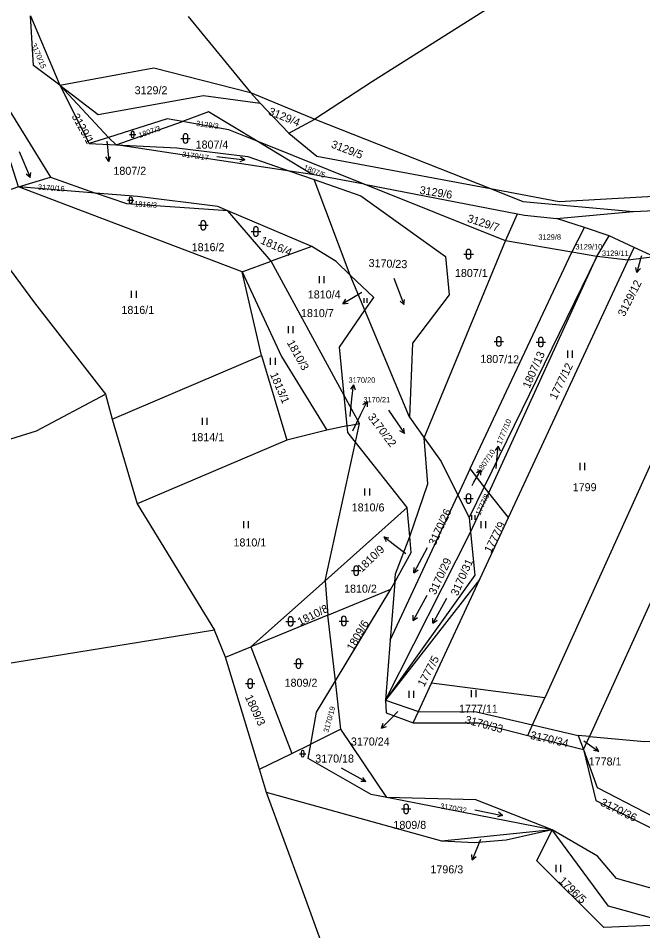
# Model space of a CAD drawing. Extents: x -776734 to -748832, y -1118122 to -976986.
# Drawn here: x -752413.4 to -752280.8, y -1117673.1 to -1117479.4 of the extents above; entities that cross this region are included whole.
import ezdxf

# ---------------------------------------------------------------- set-up
doc = ezdxf.new("R2010")
doc.units = 0
for name, color, linetype in [('KM_Hranice obce', 7, 'Continuous'), ('KM_Hranice parcel', 7, 'Continuous'), ('KM_Parcelní čísla', 7, 'Continuous'), ('KM_Pop  PČ popisy', 7, 'Continuous'), ('KM_Značky kultur', 7, 'Continuous')]:
    doc.layers.add(name, color=color, linetype=linetype)

msp = doc.modelspace()

# ---------------------------------------------------------------- linework, layer by layer
at = {"layer": 'KM_Hranice obce'}
for p, q in [((-752369.37, -1117615.06), (-752371.73, -1117609.33)), ((-752362.16, -1117638.85), (-752369.37, -1117615.06)), ((-752360.66, -1117643.78), (-752362.16, -1117638.85)), ((-752353.21, -1117664.18), (-752360.66, -1117643.78)), ((-752343.46, -1117690.88), (-752353.21, -1117664.18))]:
    msp.add_line(p, q, dxfattribs=at)
msp.add_lwpolyline([(-752371.73, -1117609.33), (-752490, -1117628.49), (-752598.08, -1117636.37)], dxfattribs=at)
at = {"layer": 'KM_Hranice parcel'}
for p, q in [((-752410.78, -1117478.88), (-752404.51, -1117493.6)), ((-752377.29, -1117479.03), (-752364.11, -1117495.17)), ((-752418.54, -1117493.66), (-752406.53, -1117513.15)), ((-752394.22, -1117504.68), (-752404.51, -1117493.6)), ((-752404.51, -1117493.6), (-752398.33, -1117505.98)), ((-752362, -1117497.4), (-752364.11, -1117495.17)), ((-752364.11, -1117495.17), (-752350.45, -1117500.81)), ((-752362, -1117497.4), (-752355.94, -1117503.79)), ((-752413.34, -1117515.18), (-752418.14, -1117500.08)), ((-752392.57, -1117506.26), (-752378.52, -1117501.33)), ((-752355.94, -1117503.79), (-752350.45, -1117500.81)), ((-752350.45, -1117500.81), (-752313.16, -1117515.54)), ((-752394.22, -1117504.68), (-752398.33, -1117505.98)), ((-752398.33, -1117505.98), (-752392.57, -1117506.26)), ((-752392.57, -1117506.26), (-752394.22, -1117504.68)), ((-752350.99, -1117512.54), (-752362.69, -1117505.5)), ((-752339.93, -1117514.63), (-752362.69, -1117505.5)), ((-752355.73, -1117511.82), (-752392.57, -1117506.26)), ((-752355.73, -1117511.82), (-752350.58, -1117513.61)), ((-752350.99, -1117512.54), (-752355.73, -1117511.82)), ((-752413.34, -1117515.18), (-752406.53, -1117513.15)), ((-752406.53, -1117513.15), (-752396.94, -1117516.49)), ((-752339.93, -1117514.63), (-752350.99, -1117512.54)), ((-752342.9, -1117533.92), (-752350.58, -1117513.61)), ((-752413.34, -1117515.18), (-752425.29, -1117519.36)), ((-752396.94, -1117516.49), (-752413.34, -1117515.18)), ((-752365.87, -1117533.22), (-752413.34, -1117515.18)), ((-752339.93, -1117514.63), (-752307.42, -1117520.91)), ((-752309.95, -1117526.66), (-752339.93, -1117514.63)), ((-752351.09, -1117527.83), (-752368.88, -1117520.28)), ((-752359.67, -1117530.96), (-752368.88, -1117520.28)), ((-752309.95, -1117526.66), (-752307.42, -1117520.91)), ((-752299.16, -1117521.9), (-752282.87, -1117520.4)), ((-752293.22, -1117523.84), (-752299.16, -1117521.9)), ((-752295.91, -1117529.07), (-752293.22, -1117523.84)), ((-752287.97, -1117525.56), (-752293.22, -1117523.84)), ((-752327.2, -1117568.47), (-752309.95, -1117526.66)), ((-752295.91, -1117529.07), (-752309.95, -1117526.66)), ((-752290.6, -1117529.98), (-752287.97, -1117525.56)), ((-752282.66, -1117528.04), (-752287.97, -1117525.56)), ((-752351.09, -1117527.83), (-752359.67, -1117530.96)), ((-752317.43, -1117574.99), (-752295.91, -1117529.07)), ((-752290.6, -1117529.98), (-752295.91, -1117529.07)), ((-752283.9, -1117530.72), (-752282.66, -1117528.04)), ((-752278.32, -1117530.07), (-752282.66, -1117528.04)), ((-752365.87, -1117533.22), (-752359.67, -1117530.96)), ((-752344.19, -1117559.45), (-752359.67, -1117530.96)), ((-752290.6, -1117529.98), (-752314.52, -1117578.9)), ((-752313.49, -1117580.18), (-752290.6, -1117529.98)), ((-752309.31, -1117585.4), (-752283.9, -1117530.72)), ((-752283.9, -1117530.72), (-752290.6, -1117529.98)), ((-752278.32, -1117530.07), (-752283.9, -1117530.72)), ((-752361.75, -1117551.02), (-752365.87, -1117533.22)), ((-752339.82, -1117541.39), (-752342.9, -1117533.92)), ((-752263.61, -1117539.6), (-752301.61, -1117623.67)), ((-752330.33, -1117564.05), (-752339.82, -1117541.39)), ((-752252.54, -1117544.82), (-752292.17, -1117631.87)), ((-752393.45, -1117564.52), (-752361.75, -1117551.02)), ((-752361.75, -1117551.02), (-752356.4, -1117569)), ((-752394.85, -1117559.18), (-752393.45, -1117564.52)), ((-752340.94, -1117565.43), (-752344.19, -1117559.45)), ((-752343.54, -1117565.95), (-752344.19, -1117559.45)), ((-752330.33, -1117564.05), (-752327.2, -1117568.47)), ((-752393.45, -1117564.52), (-752388.13, -1117582.5)), ((-752343.54, -1117565.95), (-752347.89, -1117566.82)), ((-752343.54, -1117565.95), (-752340.94, -1117565.43)), ((-752341.8, -1117569.37), (-752340.94, -1117565.43)), ((-752347.89, -1117566.82), (-752356.4, -1117569)), ((-752356.4, -1117569), (-752388.13, -1117582.5)), ((-752348.25, -1117598.8), (-752341.8, -1117569.37)), ((-752330.83, -1117583.27), (-752341.8, -1117569.37)), ((-752317.43, -1117574.99), (-752320.07, -1117580.63)), ((-752314.52, -1117578.9), (-752317.43, -1117574.99)), ((-752314.52, -1117578.9), (-752317.69, -1117585.38)), ((-752313.49, -1117580.18), (-752314.52, -1117578.9)), ((-752334.43, -1117611.45), (-752320.07, -1117580.63)), ((-752320.07, -1117580.63), (-752317.69, -1117585.38)), ((-752317.38, -1117588.53), (-752313.49, -1117580.18)), ((-752309.31, -1117585.4), (-752313.49, -1117580.18)), ((-752388.13, -1117582.5), (-752371.73, -1117609.33)), ((-752330.83, -1117583.27), (-752348.25, -1117598.8)), ((-752330.29, -1117589.44), (-752330.83, -1117583.27)), ((-752317.69, -1117585.38), (-752317.38, -1117588.53)), ((-752315.4, -1117598.5), (-752309.31, -1117585.4)), ((-752335.43, -1117624.14), (-752317.38, -1117588.53)), ((-752364.02, -1117612.86), (-752348.25, -1117598.8)), ((-752348.25, -1117598.8), (-752347.66, -1117606.13)), ((-752315.4, -1117598.5), (-752335.43, -1117624.14)), ((-752333.46, -1117599.09), (-752334.43, -1117611.45)), ((-752334.3, -1117600.63), (-752333.46, -1117599.09)), ((-752325.65, -1117620.56), (-752315.4, -1117598.5)), ((-752347.66, -1117606.13), (-752334.3, -1117600.63)), ((-752346.06, -1117620.08), (-752334.3, -1117600.63)), ((-752347.66, -1117606.13), (-752364.02, -1117612.86)), ((-752346.06, -1117620.08), (-752347.66, -1117606.13)), ((-752334.43, -1117611.45), (-752335.43, -1117624.14)), ((-752369.37, -1117615.06), (-752364.02, -1117612.86)), ((-752364.02, -1117612.86), (-752355.32, -1117635.5)), ((-752344.88, -1117630.33), (-752346.06, -1117620.08)), ((-752328.46, -1117626.6), (-752325.65, -1117620.56)), ((-752301.61, -1117623.67), (-752325.65, -1117620.56)), ((-752335.43, -1117624.14), (-752328.46, -1117626.6)), ((-752304.21, -1117629.41), (-752301.61, -1117623.67)), ((-752329.53, -1117629.01), (-752328.46, -1117626.6)), ((-752305.23, -1117631.66), (-752304.21, -1117629.41)), ((-752304.21, -1117629.41), (-752294.53, -1117631.65)), ((-752344.88, -1117630.33), (-752351.28, -1117633.5)), ((-752335.16, -1117644.82), (-752344.88, -1117630.33)), ((-752305.23, -1117631.66), (-752293.44, -1117634.65)), ((-752294.53, -1117631.65), (-752293.44, -1117634.65)), ((-752292.17, -1117631.87), (-752294.53, -1117631.65)), ((-752293.44, -1117634.65), (-752292.17, -1117631.87)), ((-752355.32, -1117635.5), (-752351.28, -1117633.5)), ((-752362.16, -1117638.85), (-752355.32, -1117635.5)), ((-752323.49, -1117654.12), (-752360.66, -1117643.78)), ((-752300.04, -1117651.67), (-752335.16, -1117644.82)), ((-752300.04, -1117651.67), (-752323.49, -1117654.12))]:
    msp.add_line(p, q, dxfattribs=at)
for points in [[(-752187.52, -1117397.56), (-752338.16, -1117492.84), (-752350.45, -1117500.81)], [(-752313.16, -1117515.54), (-752298.6, -1117518.26), (-752272.26, -1117516.81), (-752210.97, -1117431.77), (-752187.52, -1117397.56)], [(-752404.51, -1117493.6), (-752410.15, -1117489.4), (-752410.78, -1117478.88)], [(-752404.51, -1117493.6), (-752384.62, -1117489.91), (-752364.11, -1117495.17)], [(-752404.51, -1117493.6), (-752396.44, -1117499.82), (-752374.05, -1117495.79), (-752362, -1117497.4)], [(-752362.69, -1117505.5), (-752373.01, -1117499.29), (-752378.52, -1117501.33)], [(-752378.52, -1117501.33), (-752381.75, -1117500.75), (-752394.22, -1117504.68)], [(-752362.69, -1117505.5), (-752368.7, -1117503.09), (-752378.52, -1117501.33)], [(-752355.94, -1117503.79), (-752350.01, -1117508.67), (-752313.16, -1117515.54)], [(-752392.57, -1117506.26), (-752379.73, -1117506.88), (-752364.65, -1117508.71), (-752355.73, -1117511.82)], [(-752350.58, -1117513.61), (-752340.68, -1117517.06), (-752322.7, -1117530), (-752321.94, -1117538.14), (-752329.68, -1117548.36), (-752330.33, -1117564.05)], [(-752313.16, -1117515.54), (-752306.26, -1117518.27), (-752282.87, -1117520.4)], [(-752368.88, -1117520.28), (-752371.03, -1117519.37), (-752388.04, -1117517.2), (-752396.94, -1117516.49)], [(-752368.88, -1117520.28), (-752390.3, -1117518.8), (-752396.94, -1117516.49)], [(-752425.29, -1117519.36), (-752414.89, -1117533.07), (-752409.91, -1117539.83), (-752394.85, -1117559.18)], [(-752282.87, -1117520.4), (-752270.63, -1117519.82), (-752268.21, -1117518.12)], [(-752307.42, -1117520.91), (-752305.96, -1117521.19), (-752299.16, -1117521.9)], [(-752342.9, -1117533.92), (-752345.92, -1117531.03), (-752351.09, -1117527.83)], [(-752365.87, -1117533.22), (-752357.47, -1117551.21), (-752347.89, -1117566.82)], [(-752339.82, -1117541.39), (-752337.93, -1117538.67), (-752342.9, -1117533.92)], [(-752344.19, -1117559.45), (-752345.22, -1117549.19), (-752339.82, -1117541.39)], [(-752426.8, -1117572.35), (-752409.46, -1117567), (-752394.85, -1117559.18)], [(-752341.8, -1117569.37), (-752343.4, -1117567.35), (-752343.54, -1117565.95)], [(-752330.29, -1117589.44), (-752326.42, -1117578.23), (-752327.2, -1117568.47)], [(-752327.2, -1117568.47), (-752323.65, -1117573.48), (-752320.07, -1117580.63)], [(-752317.38, -1117588.53), (-752316.49, -1117597.64), (-752335.43, -1117624.14)], [(-752333.46, -1117599.09), (-752330, -1117592.8), (-752330.29, -1117589.44)], [(-752333.46, -1117599.09), (-752333.32, -1117597.36), (-752330.29, -1117589.44)], [(-752351.28, -1117633.5), (-752350.08, -1117626.74), (-752346.06, -1117620.08)], [(-752335.43, -1117624.14), (-752335.27, -1117626.89), (-752329.53, -1117629.01)], [(-752328.46, -1117626.6), (-752316.12, -1117626.64), (-752304.21, -1117629.41)], [(-752222.65, -1117651.17), (-752219.94, -1117626.58), (-752232.85, -1117639.74), (-752244.18, -1117655.74), (-752265.43, -1117664.08), (-752271.05, -1117666.32), (-752286.43, -1117662.06), (-752290.45, -1117657.27), (-752300.04, -1117651.67)], [(-752329.53, -1117629.01), (-752315.67, -1117629.01), (-752305.23, -1117631.66)], [(-752292.17, -1117631.87), (-752280.46, -1117632.97), (-752243.1, -1117632.59)], [(-752335.16, -1117644.82), (-752338.5, -1117644.17), (-752351.83, -1117636.59), (-752351.28, -1117633.5)], [(-752293.44, -1117634.65), (-752290.8, -1117645.49), (-752270.4, -1117655.61), (-752243.1, -1117632.59)], [(-752293.44, -1117634.65), (-752290.49, -1117642.72), (-752270.3, -1117653.16), (-752243.1, -1117632.59)], [(-752300.04, -1117651.67), (-752316.29, -1117645.32), (-752335.16, -1117644.82)], [(-752300.04, -1117651.67), (-752309.79, -1117653.9), (-752316.65, -1117654.43), (-752323.49, -1117654.12)], [(-752274.04, -1117671.81), (-752289.09, -1117672.42), (-752303.34, -1117658.29), (-752300.04, -1117651.67)], [(-752274.04, -1117671.81), (-752288.13, -1117667.89), (-752300.04, -1117651.67)]]:
    msp.add_lwpolyline(points, dxfattribs=at)
at = {"layer": 'KM_Pop  PČ popisy'}
for p, q in [((-752394.56, -1117505.51), (-752394.44, -1117506.79)), ((-752394.44, -1117506.79), (-752394.178, -1117509.78)), ((-752394.178, -1117509.78), (-752394.765, -1117508.826)), ((-752394.178, -1117509.78), (-752393.767, -1117508.738)), ((-752281.31, -1117530.48), (-752282.087, -1117533.379)), ((-752281.12, -1117529.8), (-752281.31, -1117530.48)), ((-752282.087, -1117533.379), (-752282.311, -1117532.282)), ((-752282.087, -1117533.379), (-752281.344, -1117532.541)), ((-752341.9, -1117538.44), (-752344.472, -1117539.986)), ((-752344.472, -1117539.986), (-752343.872, -1117539.041)), ((-752340.48, -1117537.59), (-752341.9, -1117538.44)), ((-752344.472, -1117539.986), (-752343.356, -1117539.899)), ((-752342.236, -1117557.225), (-752342.839, -1117558.169)), ((-752342.55, -1117560.21), (-752342.236, -1117557.225)), ((-752342.236, -1117557.225), (-752341.843, -1117558.274)), ((-752342.96, -1117563.96), (-752342.55, -1117560.21)), ((-752340.67, -1117563.45), (-752339.354, -1117560.753)), ((-752339.354, -1117560.753), (-752340.244, -1117561.433)), ((-752339.354, -1117560.753), (-752339.343, -1117561.872)), ((-752342.37, -1117566.99), (-752340.67, -1117563.45)), ((-752311.538, -1117570.22), (-752312.125, -1117571.174)), ((-752311.8, -1117573.21), (-752311.538, -1117570.22)), ((-752311.538, -1117570.22), (-752311.127, -1117571.262)), ((-752311.97, -1117575), (-752311.8, -1117573.21)), ((-752316.68, -1117577.9), (-752315.18, -1117575.301)), ((-752315.18, -1117575.301), (-752316.114, -1117575.918)), ((-752315.18, -1117575.301), (-752315.247, -1117576.419)), ((-752317.07, -1117578.58), (-752316.68, -1117577.9)), ((-752333.43, -1117591.33), (-752335.795, -1117589.482)), ((-752335.795, -1117589.482), (-752334.697, -1117589.704)), ((-752335.795, -1117589.482), (-752335.314, -1117590.494)), ((-752331.13, -1117593.11), (-752333.43, -1117591.33)), ((-752334.18, -1117627.99), (-752336.265, -1117630.149)), ((-752332.84, -1117626.59), (-752334.18, -1117627.99)), ((-752336.265, -1117630.149), (-752335.929, -1117629.08)), ((-752336.265, -1117630.149), (-752335.209, -1117629.776)), ((-752293.36, -1117632.82), (-752292.64, -1117633.33)), ((-752292.64, -1117633.33), (-752290.182, -1117635.051)), ((-752290.182, -1117635.051), (-752291.289, -1117634.887)), ((-752290.182, -1117635.051), (-752290.715, -1117634.067)), ((-752315.89, -1117655.3), (-752317.014, -1117658.082)), ((-752315.29, -1117653.78), (-752315.89, -1117655.3)), ((-752317.014, -1117658.082), (-752317.103, -1117656.966)), ((-752317.014, -1117658.082), (-752316.175, -1117657.342))]:
    msp.add_line(p, q, dxfattribs=at)
at = {"layer": 'KM_Značky kultur'}
for p, q in [((-752389.751, -1117504.051), (-752388.409, -1117504.051)), ((-752389.415, -1117503.715), (-752389.415, -1117504.386)), ((-752388.745, -1117504.386), (-752388.745, -1117503.715)), ((-752378.861, -1117504.891), (-752376.859, -1117504.891)), ((-752378.361, -1117504.391), (-752378.361, -1117505.392)), ((-752377.359, -1117505.392), (-752377.359, -1117504.391)), ((-752413.153, -1117507.688), (-752410.809, -1117513.211)), ((-752371.242, -1117508.745), (-752365.286, -1117509.476)), ((-752365.286, -1117509.476), (-752366.317, -1117509.855)), ((-752365.286, -1117509.476), (-752366.195, -1117508.859)), ((-752410.809, -1117513.211), (-752411.652, -1117512.507)), ((-752410.809, -1117513.211), (-752410.729, -1117512.115)), ((-752389.825, -1117517.685), (-752389.825, -1117518.356)), ((-752389.155, -1117518.356), (-752389.155, -1117517.685)), ((-752390.161, -1117518.021), (-752388.819, -1117518.021)), ((-752375.091, -1117523.341), (-752373.089, -1117523.341)), ((-752374.591, -1117522.841), (-752374.591, -1117523.842)), ((-752373.589, -1117523.842), (-752373.589, -1117522.841)), ((-752363.921, -1117524.661), (-752361.919, -1117524.661)), ((-752363.421, -1117524.161), (-752363.421, -1117525.162)), ((-752362.419, -1117525.162), (-752362.419, -1117524.161)), ((-752318.291, -1117528.971), (-752318.291, -1117529.972)), ((-752317.289, -1117529.972), (-752317.289, -1117528.971)), ((-752318.791, -1117529.471), (-752316.789, -1117529.471)), ((-752349.461, -1117535.66), (-752349.461, -1117534.16)), ((-752348.46, -1117535.66), (-752348.46, -1117534.16)), ((-752333.657, -1117534.578), (-752331.507, -1117540.18)), ((-752389.301, -1117538.77), (-752389.301, -1117537.27)), ((-752388.3, -1117538.77), (-752388.3, -1117537.27)), ((-752339.962, -1117539.79), (-752339.962, -1117538.785)), ((-752339.292, -1117539.79), (-752339.292, -1117538.785)), ((-752331.507, -1117540.18), (-752331.389, -1117539.088)), ((-752331.507, -1117540.18), (-752332.325, -1117539.447)), ((-752356.041, -1117546.23), (-752356.041, -1117544.73)), ((-752355.04, -1117546.23), (-752355.04, -1117544.73)), ((-752312.381, -1117548.011), (-752310.379, -1117548.011)), ((-752311.881, -1117547.511), (-752311.881, -1117548.512)), ((-752310.879, -1117548.512), (-752310.879, -1117547.511)), ((-752303.491, -1117548.141), (-752301.489, -1117548.141)), ((-752302.991, -1117547.641), (-752302.991, -1117548.642)), ((-752301.989, -1117548.642), (-752301.989, -1117547.641)), ((-752296.741, -1117551.45), (-752296.741, -1117549.95)), ((-752295.74, -1117551.45), (-752295.74, -1117549.95)), ((-752359.801, -1117552.98), (-752359.801, -1117551.48)), ((-752358.8, -1117552.98), (-752358.8, -1117551.48)), ((-752374.301, -1117565.69), (-752374.301, -1117564.19)), ((-752373.3, -1117565.69), (-752373.3, -1117564.19)), ((-752334.828, -1117562.612), (-752331.386, -1117567.526)), ((-752331.386, -1117567.526), (-752332.358, -1117567.014)), ((-752331.386, -1117567.526), (-752331.536, -1117566.438)), ((-752294.131, -1117575.31), (-752294.131, -1117573.81)), ((-752293.13, -1117575.31), (-752293.13, -1117573.81)), ((-752339.791, -1117580.7), (-752339.791, -1117579.2)), ((-752338.79, -1117580.7), (-752338.79, -1117579.2)), ((-752318.801, -1117581.361), (-752316.799, -1117581.361)), ((-752318.301, -1117580.861), (-752318.301, -1117581.862)), ((-752317.299, -1117581.862), (-752317.299, -1117580.861)), ((-752317.102, -1117585.89), (-752317.102, -1117584.885)), ((-752316.432, -1117585.89), (-752316.432, -1117584.885)), ((-752365.491, -1117587.64), (-752365.491, -1117586.14)), ((-752364.49, -1117587.64), (-752364.49, -1117586.14)), ((-752315.141, -1117587.68), (-752315.141, -1117586.18)), ((-752314.14, -1117587.68), (-752314.14, -1117586.18)), ((-752326.567, -1117591.802), (-752329.384, -1117597.1)), ((-752342.641, -1117596.671), (-752340.639, -1117596.671)), ((-752342.141, -1117596.171), (-752342.141, -1117597.172)), ((-752341.139, -1117597.172), (-752341.139, -1117596.171)), ((-752329.384, -1117597.1), (-752329.368, -1117596.002)), ((-752329.384, -1117597.1), (-752328.483, -1117596.473)), ((-752326.651, -1117601.977), (-752329.56, -1117607.225)), ((-752322.491, -1117602.577), (-752325.4, -1117607.825)), ((-752344.781, -1117606.861), (-752344.781, -1117607.862)), ((-752343.779, -1117607.862), (-752343.779, -1117606.861)), ((-752329.56, -1117607.225), (-752329.525, -1117606.127)), ((-752329.56, -1117607.225), (-752328.648, -1117606.613)), ((-752325.4, -1117607.825), (-752325.365, -1117606.727)), ((-752356.561, -1117607.441), (-752354.559, -1117607.441)), ((-752356.061, -1117606.941), (-752356.061, -1117607.942)), ((-752355.059, -1117607.942), (-752355.059, -1117606.941)), ((-752345.281, -1117607.361), (-752343.279, -1117607.361)), ((-752325.4, -1117607.825), (-752324.488, -1117607.213)), ((-752354.911, -1117616.411), (-752352.909, -1117616.411)), ((-752354.411, -1117615.911), (-752354.411, -1117616.912)), ((-752353.409, -1117616.912), (-752353.409, -1117615.911)), ((-752364.631, -1117620.141), (-752364.631, -1117621.142)), ((-752363.629, -1117621.142), (-752363.629, -1117620.141)), ((-752365.131, -1117620.641), (-752363.129, -1117620.641)), ((-752330.401, -1117623.7), (-752330.401, -1117622.2)), ((-752329.4, -1117623.7), (-752329.4, -1117622.2)), ((-752317.181, -1117623.55), (-752317.181, -1117622.05)), ((-752316.18, -1117623.55), (-752316.18, -1117622.05)), ((-752353.671, -1117635.531), (-752352.329, -1117635.531)), ((-752353.335, -1117635.195), (-752353.335, -1117635.866)), ((-752352.665, -1117635.866), (-752352.665, -1117635.195)), ((-752344.843, -1117638.561), (-752339.595, -1117641.47)), ((-752339.595, -1117641.47), (-752340.693, -1117641.435)), ((-752339.595, -1117641.47), (-752340.207, -1117640.558)), ((-752332.051, -1117647.261), (-752330.049, -1117647.261)), ((-752331.551, -1117646.761), (-752331.551, -1117647.762)), ((-752330.549, -1117647.762), (-752330.549, -1117646.761)), ((-752316.47, -1117647.479), (-752310.58, -1117648.624)), ((-752310.58, -1117648.624), (-752311.635, -1117648.93)), ((-752310.58, -1117648.624), (-752311.443, -1117647.945)), ((-752299.201, -1117660.66), (-752299.201, -1117659.16)), ((-752298.2, -1117660.66), (-752298.2, -1117659.16))]:
    msp.add_line(p, q, dxfattribs=at)
for centre, radius, start, end in [((-752389.08, -1117503.7156), 0.335, 0, 180), ((-752377.86, -1117504.3909), 0.5, 0, 180), ((-752389.08, -1117504.3856), 0.335, 180, 359.987886), ((-752377.86, -1117505.3909), 0.5, 180, 359.987886), ((-752389.49, -1117517.6856), 0.335, 0, 180), ((-752389.49, -1117518.3556), 0.335, 180, 359.987886), ((-752374.09, -1117522.8409), 0.5, 0, 180), ((-752374.09, -1117523.8409), 0.5, 180, 359.987886), ((-752362.92, -1117524.1609), 0.5, 0, 180), ((-752362.92, -1117525.1609), 0.5, 180, 359.987886), ((-752317.79, -1117528.9709), 0.5, 0, 180), ((-752317.79, -1117529.9709), 0.5, 180, 359.987886), ((-752311.38, -1117547.5109), 0.5, 0, 180), ((-752311.38, -1117548.5109), 0.5, 180, 359.987886), ((-752302.49, -1117547.6409), 0.5, 0, 180), ((-752302.49, -1117548.6409), 0.5, 180, 359.987886), ((-752317.8, -1117580.8609), 0.5, 0, 180), ((-752317.8, -1117581.8609), 0.5, 180, 359.987886), ((-752341.64, -1117596.1709), 0.5, 0, 180), ((-752341.64, -1117597.1709), 0.5, 180, 359.987886), ((-752355.56, -1117606.9409), 0.5, 0, 180), ((-752344.28, -1117606.8609), 0.5, 0, 180), ((-752355.56, -1117607.9409), 0.5, 180, 359.987886), ((-752344.28, -1117607.8609), 0.5, 180, 359.987886), ((-752353.91, -1117615.9109), 0.5, 0, 180), ((-752353.91, -1117616.9109), 0.5, 180, 359.987886), ((-752364.13, -1117620.1409), 0.5, 0, 180), ((-752364.13, -1117621.1409), 0.5, 180, 359.987886), ((-752353, -1117635.1956), 0.335, 0, 180), ((-752353, -1117635.8656), 0.335, 180, 359.987886), ((-752331.05, -1117646.7609), 0.5, 0, 180), ((-752331.05, -1117647.7609), 0.5, 180, 359.987886)]:
    msp.add_arc(centre, radius, start, end, dxfattribs=at)

# ---------------------------------------------------------------- texts
at = {"layer": 'KM_Parcelní čísla'}
for s, height, rotation, p in [('3170/15', 1.14, 293, (-752410.649, -1117484.965)), ('3129/4', 1.7, 338, (-752360.428, -1117499.808)), ('3129/1', 1.7, 298.999997, (-752402.093, -1117500.182)), ('1807/3', 1.14, 19, (-752387.617, -1117504.81)), ('3129/3', 1.14, 351.999997, (-752375.69, -1117502.226)), ('3129/5', 1.7, 339, (-752347.114, -1117506.793)), ('3170/17', 1.14, 351.999997, (-752378.641, -1117508.795)), ('1807/5', 1.14, 338, (-752352.938, -1117511.516)), ('3170/16', 1.14, 356, (-752409.224, -1117515.773)), ('3129/6', 1.7, 351, (-752328.272, -1117516.649)), ('1816/3', 1.14, 356, (-752388.78, -1117519.323)), ('3129/7', 1.7, 342, (-752318.222, -1117522.578)), ('1816/4', 1.7, 336, (-752362.115, -1117527.146)), ('3170/23', 1.7, 358, (-752339.049, -1117532.179)), ('3129/12', 1.7, 63, (-752284.735, -1117542.854)), ('1810/3', 1.7, 298.999997, (-752356.423, -1117548.252)), ('1807/13', 1.7, 66, (-752304.893, -1117558.105)), ('1807/12', 1.7, 359, (-752315.314, -1117552.529)), ('1777/12', 1.7, 64, (-752299.196, -1117560.502)), ('1813/1', 1.7, 293, (-752359.982, -1117554.982)), ('3170/22', 1.7, 307, (-752339.288, -1117564.041)), ('1777/10', 1.139, 66.999997, (-752310.895, -1117570.012)), ('1807/10', 1.139, 56, (-752315.26, -1117576.131)), ('1777/8', 1.14, 65, (-752315.372, -1117585.05)), ('3170/26', 1.7, 65, (-752324.869, -1117591.499)), ('1777/9', 1.7, 63, (-752313.072, -1117593.045)), ('1810/9', 1.7, 43.999997, (-752340.478, -1117597.145)), ('3170/29', 1.7, 65, (-752324.839, -1117601.929)), ('3170/31', 1.7, 66, (-752320.133, -1117602.165)), ('1810/8', 1.7, 27, (-752353.564, -1117608.417)), ('1809/6', 1.7, 59.999997, (-752342.323, -1117613.835)), ('1777/5', 1.7, 62, (-752327.239, -1117621.459)), ('1809/3', 1.7, 295, (-752365.31, -1117623.489)), ('3170/19', 1.14, 75, (-752347.547, -1117631.145)), ('3170/33', 1.7, 345, (-752318.679, -1117629.041)), ('3170/34', 1.7, 347, (-752304.831, -1117632.348)), ('3170/36', 1.7, 334, (-752289.992, -1117646.443)), ('3170/32', 1.14, 349.999997, (-752323.904, -1117647.166)), ('1796/5', 1.7, 316, (-752298.78, -1117662.681))]:
    msp.add_text(s, height=height, rotation=rotation, dxfattribs=at).set_placement(p)
for s, height, p in [('3129/2', 1.7, (-752388.67, -1117495.52)), ('1807/4', 1.7, (-752375.73, -1117507.05)), ('1807/2', 1.7, (-752393.17, -1117512.628)), ('3129/8', 1.14, (-752302.997, -1117526.41)), ('1816/2', 1.7, (-752376.56, -1117528.84)), ('3129/10', 1.14, (-752295.122, -1117528.47)), ('3129/11', 1.14, (-752289.502, -1117529.84)), ('1807/1', 1.7, (-752320.69, -1117534.32)), ('1810/4', 1.7, (-752351.92, -1117538.88)), ('1816/1', 1.7, (-752391.47, -1117542.16)), ('1810/7', 1.7, (-752353.365, -1117542.838)), ('3170/20', 1.139, (-752343.28, -1117556.779)), ('3170/21', 1.139, (-752340.13, -1117560.949)), ('1814/1', 1.7, (-752376.63, -1117569.18)), ('1799', 1.7, (-752295.7, -1117579.8)), ('1810/6', 1.7, (-752342.6, -1117584.1)), ('1810/1', 1.7, (-752367.69, -1117591.54)), ('1810/2', 1.7, (-752344.22, -1117601.35)), ('1809/2', 1.7, (-752356.84, -1117621.32)), ('1777/11', 1.7, (-752319.82, -1117626.84)), ('3170/24', 1.7, (-752342.773, -1117633.798)), ('3170/18', 1.7, (-752350.34, -1117637.41)), ('1778/1', 1.7, (-752292.307, -1117638.04)), ('1809/8', 1.7, (-752333.75, -1117651.5)), ('1796/3', 1.7, (-752325.895, -1117660.938))]:
    msp.add_text(s, height=height, dxfattribs=at).set_placement(p)

doc.saveas('drawing.dxf')
